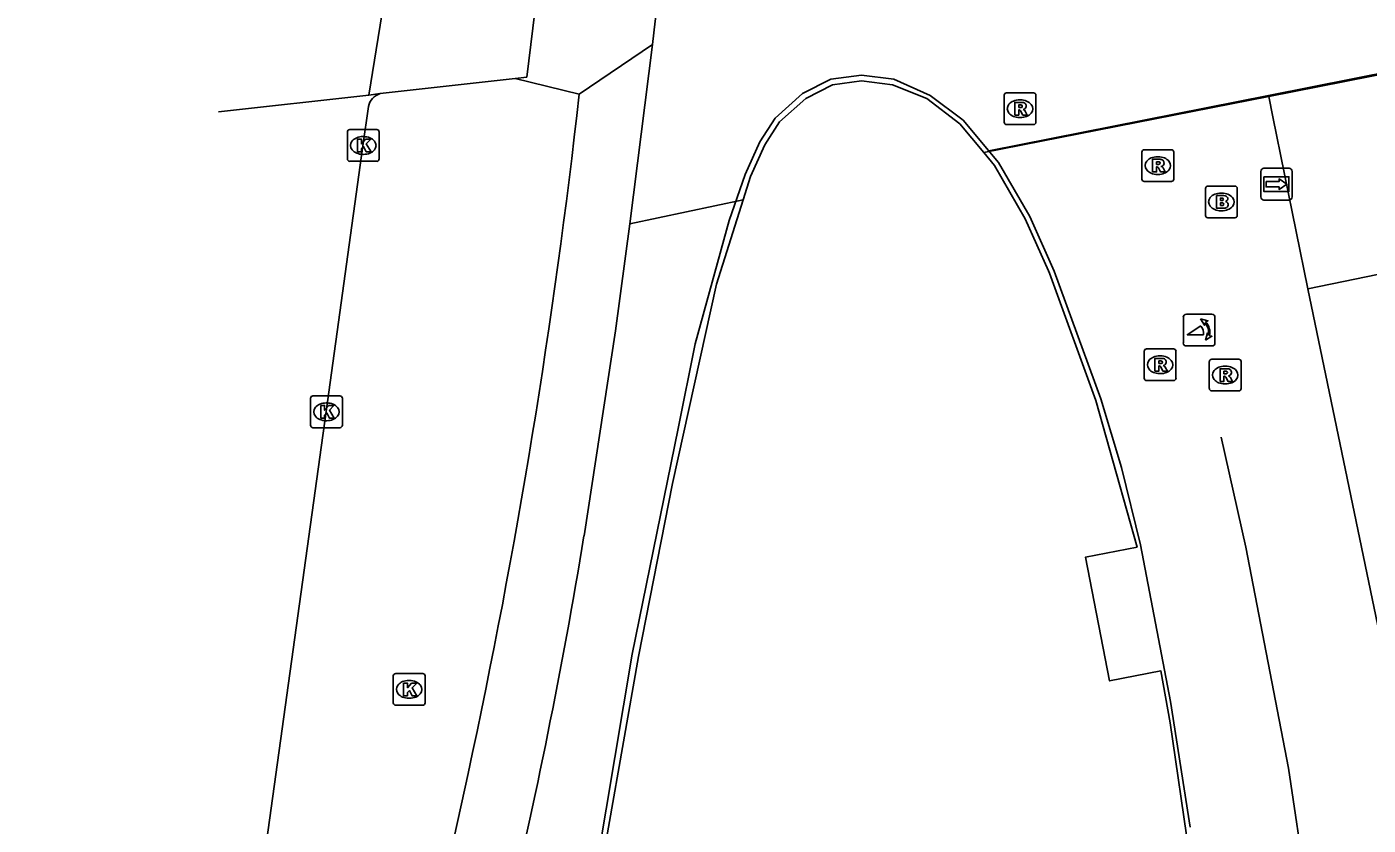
# Model space of a CAD drawing. Extents: x 161087 to 161922, y 382574 to 383873.
# Drawn here: x 161146.27 to 161188.52, y 383531.45 to 383556.61 of the extents above; entities that cross this region are included whole.
import ezdxf

# ---------------------------------------------------------------- set-up
doc = ezdxf.new("R2010")
doc.units = 0
for name, color, linetype in [('IMGEO_Brandkraan', 7, 'Continuous'), ('IMGEO_Fietspad_gesloten', 7, 'Continuous'), ('IMGEO_Kolk', 7, 'Continuous'), ('IMGEO_Lijnafwatering', 7, 'Continuous'), ('IMGEO_Pand', 7, 'Continuous'), ('IMGEO_Poller', 7, 'Continuous'), ('IMGEO_Rijbaan_lokaal_gesloten', 7, 'Continuous'), ('IMGEO_Rioolput', 7, 'Continuous'), ('IMGEO_Voetgangersgebied_open', 7, 'Continuous'), ('IMGEO_Voetpad_open', 7, 'Continuous'), ('IMGEO_Wegwijzer', 7, 'Continuous')]:
    doc.layers.add(name, color=color, linetype=linetype)

msp = doc.modelspace()

# ---------------------------------------------------------------- linework, layer by layer
at = {"layer": 'IMGEO_Brandkraan'}
for p, q in [((161183.4, 383550.669), (161183.4, 383551.521)), ((161183.475, 383551.595), (161184.327, 383551.595)), ((161184.401, 383551.521), (161184.401, 383550.669)), ((161183.888, 383551.375), (161183.913, 383551.375)), ((161184.327, 383550.595), (161183.475, 383550.595)), ((161183.911, 383550.815), (161183.886, 383550.815))]:
    msp.add_line(p, q, dxfattribs=at)
for points in [[(161183.4, 383550.669), (161183.4, 383551.521)], [(161183.475, 383551.595), (161184.327, 383551.595)], [(161184.401, 383551.521), (161184.401, 383550.669)], [(161183.748, 383551.295), (161183.748, 383550.895), (161183.961, 383550.895)], [(161183.979, 383551.295), (161183.748, 383551.295)], [(161183.927, 383551.214), (161183.873, 383551.214), (161183.873, 383551.138)], [(161183.873, 383551.138), (161183.926, 383551.138)], [(161183.935, 383551.062), (161183.873, 383551.062), (161183.873, 383550.981)], [(161184.327, 383550.595), (161183.475, 383550.595)], [(161183.873, 383550.981), (161183.935, 383550.981)]]:
    msp.add_lwpolyline(points, dxfattribs=at)
for centre, radius, start, end in [((161183.477, 383551.519), 0.0765, 91.552, 178.448), ((161183.477, 383551.519), 0.0765, 91.552, 178.448), ((161184.325, 383551.519), 0.0765, 1.552, 88.448), ((161184.325, 383551.519), 0.0765, 1.552, 88.448), ((161183.928, 383551.176), 0.0379, 267.8285, 90.9355), ((161183.936, 383551.021), 0.0404, 269.8759, 90.5077), ((161183.983, 383551.15), 0.145, 59.4692, 91.5367), ((161184.008, 383551.197), 0.0922, 285.5137, 58.1501), ((161184.013, 383551.005), 0.105, 301.3115, 78.989), ((161183.477, 383550.671), 0.0765, 181.552, 268.448), ((161183.477, 383550.671), 0.0765, 181.552, 268.448), ((161183.967, 383551.146), 0.251, 268.6676, 293.5347), ((161184.325, 383550.671), 0.0765, 271.552, 358.448), ((161184.325, 383550.671), 0.0765, 271.552, 358.448)]:
    msp.add_arc(centre, radius, start, end, dxfattribs=at)
for centre, major_axis, ratio, start_param, end_param in [((161183.887, 383551.095), (-0.387, 0.002), 0.722429, 4.712389, 7.853982), ((161183.912, 383551.095), (-0.39, 0.002), 0.717154, 1.570796, 4.712389)]:
    msp.add_ellipse(centre, major_axis=major_axis, ratio=ratio, start_param=start_param, end_param=end_param, dxfattribs=at)
at = {"layer": 'IMGEO_Fietspad_gesloten'}
for points in [[(161162.279, 383557.083), (161162.024, 383555.028), (161161.657, 383554.984)], [(161163.671, 383554.488), (161165.98, 383556.055)], [(161165.98, 383556.055), (161165.271, 383550.409)], [(161161.657, 383554.984), (161163.671, 383554.488)], [(161165.271, 383550.409), (161164.817, 383547.029), (161163.825, 383540.568)], [(161160.172, 383533.085), (161158.23, 383524.25)]]:
    msp.add_lwpolyline(points, dxfattribs=at)
for centre, radius, start, end in [((161046.776, 383571.302), 120.175, 352.71095, 358.34431), ((160953.884, 383577.797), 211.078, 347.77061, 353.66003), ((160997.396, 383567.827), 168.646, 342.11087, 350.69821)]:
    msp.add_arc(centre, radius, start, end, dxfattribs=at)
at = {"layer": 'IMGEO_Kolk'}
for p, q in [((161156.372, 383552.448), (161156.372, 383553.3)), ((161156.447, 383553.374), (161157.299, 383553.374)), ((161156.86, 383553.154), (161156.885, 383553.154)), ((161157.373, 383553.3), (161157.373, 383552.448)), ((161157.299, 383552.374), (161156.447, 383552.374)), ((161156.883, 383552.594), (161156.858, 383552.594)), ((161155.212, 383544.055), (161155.212, 383544.907)), ((161155.287, 383544.981), (161156.139, 383544.981)), ((161155.7, 383544.761), (161155.725, 383544.761)), ((161156.213, 383544.907), (161156.213, 383544.055)), ((161156.139, 383543.981), (161155.287, 383543.981)), ((161155.723, 383544.201), (161155.698, 383544.201)), ((161157.893, 383536.234), (161158.745, 383536.234)), ((161157.818, 383535.308), (161157.818, 383536.16)), ((161158.306, 383536.014), (161158.331, 383536.014)), ((161158.819, 383536.16), (161158.819, 383535.308)), ((161158.329, 383535.454), (161158.304, 383535.454)), ((161158.745, 383535.234), (161157.893, 383535.234))]:
    msp.add_line(p, q, dxfattribs=at)
for points in [[(161156.372, 383552.448), (161156.372, 383553.3)], [(161156.447, 383553.374), (161157.299, 383553.374)], [(161157.373, 383553.3), (161157.373, 383552.448)], [(161156.693, 383553.074), (161156.816, 383553.074), (161156.816, 383552.923), (161156.946, 383553.074), (161157.11, 383553.074), (161156.964, 383552.923), (161157.117, 383552.674), (161156.965, 383552.674), (161156.88, 383552.838), (161156.816, 383552.771), (161156.816, 383552.674), (161156.693, 383552.674), (161156.693, 383553.074)], [(161157.299, 383552.374), (161156.447, 383552.374)], [(161155.212, 383544.055), (161155.212, 383544.907)], [(161155.287, 383544.981), (161156.139, 383544.981)], [(161155.533, 383544.681), (161155.656, 383544.681), (161155.656, 383544.53), (161155.786, 383544.681), (161155.95, 383544.681), (161155.804, 383544.53), (161155.957, 383544.281), (161155.805, 383544.281), (161155.72, 383544.445), (161155.656, 383544.378), (161155.656, 383544.281), (161155.533, 383544.281), (161155.533, 383544.681)], [(161156.213, 383544.907), (161156.213, 383544.055)], [(161156.139, 383543.981), (161155.287, 383543.981)], [(161157.893, 383536.234), (161158.745, 383536.234)], [(161157.818, 383535.308), (161157.818, 383536.16)], [(161158.139, 383535.934), (161158.262, 383535.934), (161158.262, 383535.783), (161158.392, 383535.934), (161158.556, 383535.934), (161158.41, 383535.783), (161158.563, 383535.534), (161158.411, 383535.534), (161158.326, 383535.698), (161158.262, 383535.631), (161158.262, 383535.534), (161158.139, 383535.534), (161158.139, 383535.934)], [(161158.819, 383536.16), (161158.819, 383535.308)], [(161158.745, 383535.234), (161157.893, 383535.234)]]:
    msp.add_lwpolyline(points, dxfattribs=at)
for centre, start, end in [((161156.449, 383553.298), 91.552, 178.448), ((161156.449, 383553.298), 91.552, 178.448), ((161157.297, 383553.298), 1.552, 88.448), ((161157.297, 383553.298), 1.552, 88.448), ((161156.449, 383552.45), 181.552, 268.448), ((161156.449, 383552.45), 181.552, 268.448), ((161157.297, 383552.45), 271.552, 358.448), ((161157.297, 383552.45), 271.552, 358.448), ((161155.289, 383544.905), 91.552, 178.448), ((161155.289, 383544.905), 91.552, 178.448), ((161156.137, 383544.905), 1.552, 88.448), ((161156.137, 383544.905), 1.552, 88.448), ((161155.289, 383544.057), 181.552, 268.448), ((161155.289, 383544.057), 181.552, 268.448), ((161156.137, 383544.057), 271.552, 358.448), ((161156.137, 383544.057), 271.552, 358.448), ((161157.895, 383536.158), 91.552, 178.448), ((161157.895, 383536.158), 91.552, 178.448), ((161158.743, 383536.158), 1.552, 88.448), ((161158.743, 383536.158), 1.552, 88.448), ((161157.895, 383535.31), 181.552, 268.448), ((161157.895, 383535.31), 181.552, 268.448), ((161158.743, 383535.31), 271.552, 358.448), ((161158.743, 383535.31), 271.552, 358.448)]:
    msp.add_arc(centre, 0.0765, start, end, dxfattribs=at)
for centre, major_axis, ratio, start_param, end_param in [((161156.859, 383552.874), (-0.387, 0.002), 0.722429, 4.712389, 7.853982), ((161156.884, 383552.874), (-0.39, 0.002), 0.717154, 1.570796, 4.712389), ((161155.699, 383544.481), (-0.387, 0.002), 0.722429, 4.712389, 7.853982), ((161155.724, 383544.481), (-0.39, 0.002), 0.717154, 1.570796, 4.712389), ((161158.305, 383535.734), (-0.387, 0.002), 0.722429, 4.712389, 7.853982), ((161158.33, 383535.734), (-0.39, 0.002), 0.717154, 1.570796, 4.712389)]:
    msp.add_ellipse(centre, major_axis=major_axis, ratio=ratio, start_param=start_param, end_param=end_param, dxfattribs=at)
at = {"layer": 'IMGEO_Lijnafwatering'}
for points in [[(161176.572, 383552.709), (161185.387, 383554.452), (161195.917, 383556.534)], [(161166.786, 383543.953), (161167.327, 383546.619), (161168.398, 383550.511), (161168.901, 383551.959), (161169.363, 383552.986), (161169.845, 383553.733), (161170.708, 383554.509), (161171.598, 383554.962), (161172.564, 383555.091), (161173.587, 383554.963), (161174.726, 383554.452), (161175.772, 383553.667), (161176.884, 383552.335), (161177.867, 383550.633), (161178.636, 383548.914)], [(161178.636, 383548.914), (161180.102, 383544.889), (161180.755, 383542.728), (161181.358, 383540.289), (161182.294, 383535.352), (161182.921, 383531.395)], [(161163.11, 383523.333), (161163.173, 383523.879), (161165.344, 383536.847), (161166.786, 383543.953)], [(161187.13, 383525.768), (161186.013, 383533.254), (161184.671, 383540.212), (161183.895, 383543.679)]]:
    msp.add_lwpolyline(points, dxfattribs=at)
at = {"layer": 'IMGEO_Pand'}
for points in [[(161223.717, 383555.854), (161223.691, 383555.981), (161186.626, 383548.354)], [(161176.414, 383552.649), (161175.66, 383553.552), (161174.625, 383554.356), (161173.542, 383554.787), (161172.565, 383554.909), (161171.652, 383554.787), (161170.811, 383554.359), (161169.983, 383553.615), (161169.522, 383552.899), (161169.068, 383551.892), (161168.838, 383551.159)], [(161182.885, 383530.56), (161182.286, 383534.676), (161181.997, 383536.314), (161180.377, 383536.002), (161179.625, 383539.903), (161181.245, 383540.216), (161179.949, 383544.842), (161178.488, 383548.853), (161178.455, 383548.927), (161177.725, 383550.56), (161176.753, 383552.243), (161176.414, 383552.649)], [(161168.838, 383551.159), (161168.002, 383548.5), (161166.609, 383542.217), (161165.544, 383536.771), (161163.179, 383523.325)], [(161186.626, 383548.354), (161190.124, 383531.514)]]:
    msp.add_lwpolyline(points, dxfattribs=at)
at = {"layer": 'IMGEO_Poller'}
for p, q in [((161182.703, 383547.459), (161182.703, 383546.652)), ((161182.703, 383547.459), (161182.703, 383546.652)), ((161183.605, 383547.554), (161182.797, 383547.554)), ((161183.605, 383547.554), (161182.797, 383547.554)), ((161183.699, 383546.652), (161183.699, 383547.459)), ((161183.699, 383546.652), (161183.699, 383547.459)), ((161182.797, 383546.557), (161183.605, 383546.557)), ((161182.797, 383546.557), (161183.605, 383546.557))]:
    msp.add_line(p, q, dxfattribs=at)
for points in [[(161183.382, 383547.283), (161183.37, 383547.21), (161183.245, 383547.415)], [(161183.245, 383547.415), (161183.476, 383547.349), (161183.405, 383547.317)], [(161183.338, 383546.91), (161182.825, 383546.91), (161183.255, 383547.185)], [(161183.398, 383546.738), (161183.464, 383546.969), (161183.494, 383546.901)], [(161183.53, 383546.874), (161183.602, 383546.863), (161183.398, 383546.738)]]:
    msp.add_lwpolyline(points, dxfattribs=at)
for centre, radius, start, end in [((161182.797, 383547.459), 0.0946, 90, 180), ((161182.797, 383547.459), 0.0946, 90, 180), ((161183.024, 383546.97), 0.476, 351.7527, 41.1691), ((161183.024, 383546.97), 0.516, 349.3569, 42.2912), ((161183.605, 383547.459), 0.0946, 0, 90), ((161183.605, 383547.459), 0.0946, 0, 90), ((161183.01, 383546.96), 0.332, 351.3247, 42.4854), ((161182.797, 383546.652), 0.0946, 180, 270), ((161182.797, 383546.652), 0.0946, 180, 270), ((161183.605, 383546.652), 0.0946, 270, 0), ((161183.605, 383546.652), 0.0946, 270, 0)]:
    msp.add_arc(centre, radius, start, end, dxfattribs=at)
at = {"layer": 'IMGEO_Rijbaan_lokaal_gesloten'}
for points in [[(161157.048, 383554.464), (161158.109, 383561.023)], [(161152.314, 383553.93), (161157.048, 383554.464)], [(161157.407, 383554.508), (161157.048, 383554.464)], [(161146.275, 383503.57), (161150.872, 383518.693), (161153.776, 383530.549), (161155.706, 383544.494), (161156.858, 383552.86), (161157.033, 383554.099)]]:
    msp.add_lwpolyline(points, dxfattribs=at)
msp.add_arc((161157.563, 383553.99), 0.541, 106.7341, 168.3847, dxfattribs=at)
at = {"layer": 'IMGEO_Rioolput'}
for p, q in [((161177.058, 383553.605), (161177.058, 383554.457)), ((161177.133, 383554.531), (161177.985, 383554.531)), ((161178.059, 383554.457), (161178.059, 383553.605)), ((161177.546, 383554.311), (161177.571, 383554.311)), ((161177.569, 383553.751), (161177.544, 383553.751)), ((161177.985, 383553.531), (161177.133, 383553.531)), ((161181.473, 383552.739), (161182.325, 383552.739)), ((161181.398, 383551.813), (161181.398, 383552.665)), ((161181.886, 383552.519), (161181.911, 383552.519)), ((161182.399, 383552.665), (161182.399, 383551.813)), ((161181.909, 383551.959), (161181.884, 383551.959)), ((161182.325, 383551.739), (161181.473, 383551.739)), ((161181.47, 383545.537), (161181.47, 383546.389)), ((161181.545, 383546.463), (161182.397, 383546.463)), ((161182.471, 383546.389), (161182.471, 383545.537)), ((161181.958, 383546.243), (161181.983, 383546.243)), ((161183.521, 383545.214), (161183.521, 383546.066)), ((161183.596, 383546.14), (161184.448, 383546.14)), ((161184.522, 383546.066), (161184.522, 383545.214)), ((161181.981, 383545.683), (161181.956, 383545.683)), ((161184.009, 383545.92), (161184.034, 383545.92)), ((161182.397, 383545.463), (161181.545, 383545.463)), ((161184.448, 383545.14), (161183.596, 383545.14)), ((161184.032, 383545.36), (161184.007, 383545.36))]:
    msp.add_line(p, q, dxfattribs=at)
for points in [[(161177.058, 383553.605), (161177.058, 383554.457)], [(161177.133, 383554.531), (161177.985, 383554.531)], [(161178.059, 383554.457), (161178.059, 383553.605)], [(161177.647, 383554.229), (161177.395, 383554.231), (161177.395, 383553.831)], [(161177.395, 383553.831), (161177.519, 383553.831), (161177.519, 383553.993), (161177.53, 383553.993)], [(161177.573, 383554.15), (161177.519, 383554.15), (161177.519, 383554.069)], [(161177.519, 383554.069), (161177.571, 383554.069)], [(161177.577, 383553.964), (161177.648, 383553.831), (161177.788, 383553.831), (161177.723, 383553.957)], [(161177.985, 383553.531), (161177.133, 383553.531)], [(161181.473, 383552.739), (161182.325, 383552.739)], [(161181.398, 383551.813), (161181.398, 383552.665)], [(161181.987, 383552.437), (161181.735, 383552.439), (161181.735, 383552.039)], [(161181.913, 383552.358), (161181.859, 383552.358), (161181.859, 383552.277)], [(161181.859, 383552.277), (161181.911, 383552.277)], [(161182.399, 383552.665), (161182.399, 383551.813)], [(161181.735, 383552.039), (161181.859, 383552.039), (161181.859, 383552.201), (161181.87, 383552.201)], [(161181.917, 383552.172), (161181.988, 383552.039), (161182.128, 383552.039), (161182.063, 383552.165)], [(161182.325, 383551.739), (161181.473, 383551.739)], [(161181.47, 383545.537), (161181.47, 383546.389)], [(161181.545, 383546.463), (161182.397, 383546.463)], [(161182.471, 383546.389), (161182.471, 383545.537)], [(161182.059, 383546.161), (161181.807, 383546.163), (161181.807, 383545.763)], [(161181.985, 383546.082), (161181.931, 383546.082), (161181.931, 383546.001)], [(161181.931, 383546.001), (161181.983, 383546.001)], [(161183.521, 383545.214), (161183.521, 383546.066)], [(161183.596, 383546.14), (161184.448, 383546.14)], [(161184.522, 383546.066), (161184.522, 383545.214)], [(161181.807, 383545.763), (161181.931, 383545.763), (161181.931, 383545.925), (161181.942, 383545.925)], [(161181.989, 383545.896), (161182.06, 383545.763), (161182.2, 383545.763), (161182.135, 383545.889)], [(161184.11, 383545.838), (161183.858, 383545.84), (161183.858, 383545.44)], [(161183.858, 383545.44), (161183.982, 383545.44), (161183.982, 383545.602), (161183.993, 383545.602)], [(161184.036, 383545.759), (161183.982, 383545.759), (161183.982, 383545.678)], [(161183.982, 383545.678), (161184.034, 383545.678)], [(161184.04, 383545.573), (161184.111, 383545.44), (161184.251, 383545.44), (161184.186, 383545.566)], [(161182.397, 383545.463), (161181.545, 383545.463)], [(161184.448, 383545.14), (161183.596, 383545.14)]]:
    msp.add_lwpolyline(points, dxfattribs=at)
for centre, radius, start, end in [((161177.135, 383554.455), 0.0765, 91.552, 178.448), ((161177.135, 383554.455), 0.0765, 91.552, 178.448), ((161177.983, 383554.455), 0.0765, 1.552, 88.448), ((161177.983, 383554.455), 0.0765, 1.552, 88.448), ((161177.529, 383553.94), 0.0533, 26.0293, 88.6989), ((161177.555, 383554.258), 0.19, 274.7715, 282.9687), ((161177.579, 383554.054), 0.0964, 77.0061, 93.1865), ((161177.593, 383554.111), 0.0378, 276.6634, 79.6772), ((161177.646, 383554.119), 0.109, 350.3612, 89.416), ((161177.644, 383554.119), 0.112, 277.5842, 350.9817), ((161177.628, 383553.904), 0.108, 29.5134, 73.7905), ((161177.135, 383553.607), 0.0765, 181.552, 268.448), ((161177.135, 383553.607), 0.0765, 181.552, 268.448), ((161177.983, 383553.607), 0.0765, 271.552, 358.448), ((161177.983, 383553.607), 0.0765, 271.552, 358.448), ((161181.475, 383552.663), 0.0765, 91.552, 178.448), ((161181.475, 383552.663), 0.0765, 91.552, 178.448), ((161182.323, 383552.663), 0.0765, 1.552, 88.448), ((161182.323, 383552.663), 0.0765, 1.552, 88.448), ((161181.895, 383552.466), 0.19, 274.7715, 282.9687), ((161181.919, 383552.262), 0.0964, 77.0061, 93.1865), ((161181.933, 383552.319), 0.0378, 276.6634, 79.6772), ((161181.986, 383552.327), 0.109, 350.3612, 89.416), ((161181.984, 383552.327), 0.112, 277.5842, 350.9817), ((161181.869, 383552.148), 0.0533, 26.0293, 88.6989), ((161181.968, 383552.112), 0.108, 29.5134, 73.7905), ((161181.475, 383551.815), 0.0765, 181.552, 268.448), ((161181.475, 383551.815), 0.0765, 181.552, 268.448), ((161182.323, 383551.815), 0.0765, 271.552, 358.448), ((161182.323, 383551.815), 0.0765, 271.552, 358.448), ((161181.547, 383546.387), 0.0765, 91.552, 178.448), ((161181.547, 383546.387), 0.0765, 91.552, 178.448), ((161182.395, 383546.387), 0.0765, 1.552, 88.448), ((161182.395, 383546.387), 0.0765, 1.552, 88.448), ((161181.967, 383546.19), 0.19, 274.7715, 282.9687), ((161181.991, 383545.986), 0.0964, 77.0061, 93.1865), ((161182.005, 383546.043), 0.0378, 276.6634, 79.6772), ((161182.058, 383546.051), 0.109, 350.3612, 89.416), ((161182.056, 383546.051), 0.112, 277.5842, 350.9817), ((161182.04, 383545.836), 0.108, 29.5134, 73.7905), ((161183.598, 383546.064), 0.0765, 91.552, 178.448), ((161183.598, 383546.064), 0.0765, 91.552, 178.448), ((161184.446, 383546.064), 0.0765, 1.552, 88.448), ((161184.446, 383546.064), 0.0765, 1.552, 88.448), ((161181.547, 383545.539), 0.0765, 181.552, 268.448), ((161181.547, 383545.539), 0.0765, 181.552, 268.448), ((161181.941, 383545.872), 0.0533, 26.0293, 88.6989), ((161182.395, 383545.539), 0.0765, 271.552, 358.448), ((161182.395, 383545.539), 0.0765, 271.552, 358.448), ((161183.992, 383545.549), 0.0533, 26.0293, 88.6989), ((161184.018, 383545.867), 0.19, 274.7715, 282.9687), ((161184.042, 383545.663), 0.0964, 77.0061, 93.1865), ((161184.056, 383545.72), 0.0378, 276.6634, 79.6772), ((161184.109, 383545.728), 0.109, 350.3612, 89.416), ((161184.107, 383545.728), 0.112, 277.5842, 350.9817), ((161184.091, 383545.513), 0.108, 29.5134, 73.7905), ((161183.598, 383545.216), 0.0765, 181.552, 268.448), ((161183.598, 383545.216), 0.0765, 181.552, 268.448), ((161184.446, 383545.216), 0.0765, 271.552, 358.448), ((161184.446, 383545.216), 0.0765, 271.552, 358.448)]:
    msp.add_arc(centre, radius, start, end, dxfattribs=at)
for centre, major_axis, ratio, start_param, end_param in [((161177.545, 383554.031), (-0.387, 0.002), 0.722429, 4.712389, 7.853982), ((161177.57, 383554.031), (-0.39, 0.002), 0.717154, 1.570796, 4.712389), ((161181.885, 383552.239), (-0.387, 0.002), 0.722429, 4.712389, 7.853982), ((161181.91, 383552.239), (-0.39, 0.002), 0.717154, 1.570796, 4.712389), ((161181.957, 383545.963), (-0.387, 0.002), 0.722429, 4.712389, 7.853982), ((161181.982, 383545.963), (-0.39, 0.002), 0.717154, 1.570796, 4.712389), ((161184.008, 383545.64), (-0.387, 0.002), 0.722429, 4.712389, 7.853982), ((161184.033, 383545.64), (-0.39, 0.002), 0.717154, 1.570796, 4.712389)]:
    msp.add_ellipse(centre, major_axis=major_axis, ratio=ratio, start_param=start_param, end_param=end_param, dxfattribs=at)
at = {"layer": 'IMGEO_Voetgangersgebied_open'}
for points in [[(161185.395, 383554.412), (161301.766, 383577.405)], [(161185.395, 383554.412), (161176.414, 383552.649)], [(161186.626, 383548.354), (161185.523, 383553.781), (161185.395, 383554.412)], [(161168.838, 383551.159), (161165.271, 383550.409)]]:
    msp.add_lwpolyline(points, dxfattribs=at)
at = {"layer": 'IMGEO_Voetpad_open'}
msp.add_lwpolyline([(161157.407, 383554.508), (161161.657, 383554.984)], dxfattribs=at)
at = {"layer": 'IMGEO_Wegwijzer'}
for p, q in [((161185.141, 383551.254), (161185.141, 383552.054)), ((161185.141, 383552.054), (161185.141, 383551.254)), ((161185.241, 383552.154), (161186.031, 383552.154)), ((161186.031, 383552.154), (161185.241, 383552.154)), ((161186.131, 383552.054), (161186.131, 383551.254)), ((161186.131, 383551.254), (161186.131, 383552.054)), ((161186.031, 383551.154), (161185.241, 383551.154)), ((161185.241, 383551.154), (161186.031, 383551.154))]:
    msp.add_line(p, q, dxfattribs=at)
for points in [[(161185.242, 383551.886), (161186.03, 383551.886), (161186.03, 383551.422), (161185.242, 383551.422), (161185.242, 383551.886)], [(161185.307, 383551.738), (161185.307, 383551.654), (161185.307, 383551.57), (161185.718, 383551.57), (161185.718, 383551.487), (161185.965, 383551.654), (161185.718, 383551.821), (161185.718, 383551.738), (161185.307, 383551.738)]]:
    msp.add_lwpolyline(points, dxfattribs=at)
for centre, start, end in [((161185.241, 383552.054), 90, 180), ((161185.241, 383552.054), 90, 180), ((161186.031, 383552.054), 0, 90), ((161186.031, 383552.054), 360, 90), ((161185.241, 383551.254), 180, 270), ((161185.241, 383551.254), 180, 270), ((161186.031, 383551.254), 270, 0), ((161186.031, 383551.254), 270, 0)]:
    msp.add_arc(centre, 0.1, start, end, dxfattribs=at)

doc.saveas('drawing.dxf')
